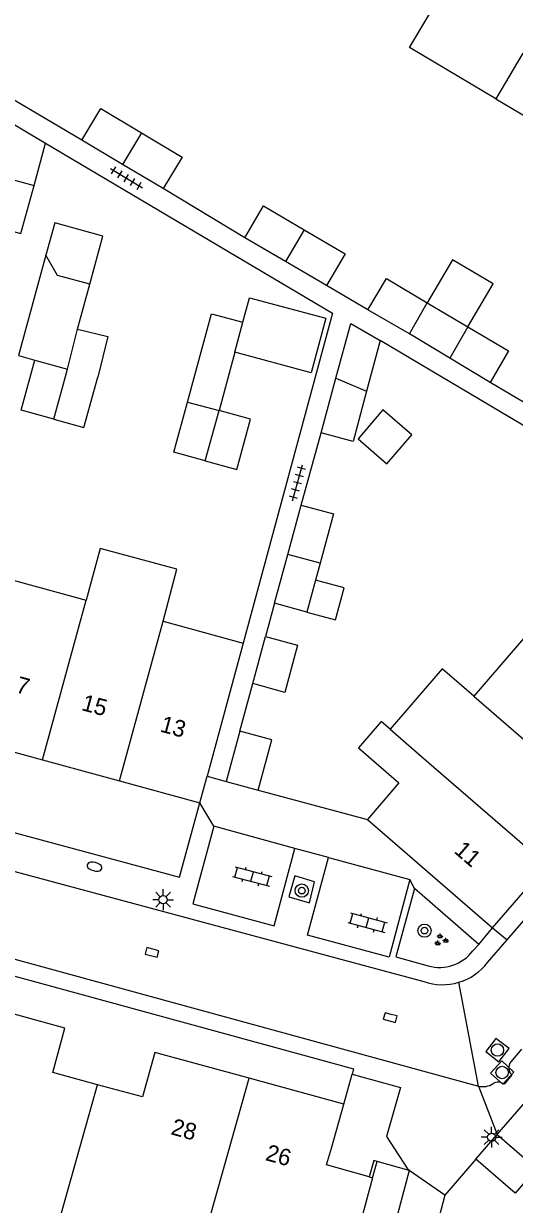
# Model space of a CAD drawing. Extents: x 128000 to 131008, y 398996 to 402500.
# Drawn here: x 128951.5 to 128981, y 399525.5 to 399596.6 of the extents above; entities that cross this region are included whole.
import ezdxf

# ---------------------------------------------------------------- set-up
doc = ezdxf.new("R2010")
doc.units = 0
for name, color, linetype in [('gg-afsc-erfafscheiding', 7, 'Continuous'), ('gg-afsc-hekwerk', 7, 'Continuous'), ('gg-afsc-muur', 7, 'Continuous'), ('gg-anno-huisnummerreeks BGT', 7, 'Continuous'), ('gg-bbg-bijgebouw', 7, 'Continuous'), ('gg-bbg-gedigitaliseerde bebouwing', 7, 'Continuous'), ('gg-bbg-gedigitaliseerde bijgebouw', 7, 'Continuous'), ('gg-bbg-hoofdgebouw', 7, 'Continuous'), ('gg-bbg-luifel en loopbrug', 7, 'Continuous'), ('gg-bbg-tussenscheiding', 7, 'Continuous'), ('gg-knt-verharding', 7, 'Continuous'), ('gg-knt-verharding nz', 7, 'Continuous'), ('gt-grn-weggrens', 7, 'Continuous'), ('gt-symb-boom', 7, 'Continuous'), ('gt-symb-brandkraan', 7, 'Continuous'), ('gt-symb-groenvak', 7, 'Continuous'), ('gt-symb-klinker verharding', 7, 'Continuous'), ('gt-symb-kolk', 7, 'Continuous'), ('gt-symb-lichtmast', 7, 'Continuous'), ('gt-symb-rioolschacht', 7, 'Continuous'), ('gt-symb-tegel verharding', 7, 'Continuous')]:
    doc.layers.add(name, color=color, linetype=linetype)

# ---------------------------------------------------------------- blocks, each defined once
blk = doc.blocks.new('gt0-RS')
at = {"layer": 'gt-symb-rioolschacht'}
blk.add_lwpolyline([(-0.5, -0.5), (0.5, -0.5), (0.5, 0.5), (-0.5, 0.5)], close=True, dxfattribs=at)
blk.add_circle((0, 0), 0.375, dxfattribs=at)
blk = doc.blocks.new('gt0-BOOM')
at = {"layer": 'gt-symb-boom'}
for radius in [0.4, 0.2]:
    blk.add_circle((0, 0), radius, dxfattribs=at)
blk = doc.blocks.new('gt0-TEG1')
at = {"layer": 'gt-symb-tegel verharding'}
for p, q in [((-1.125, 0), (1.125, 0)), ((-0.9, -0.25), (-0.9, 0.25)), ((-0.45, -0.25), (-0.45, 0.25)), ((0, -0.25), (0, 0.25)), ((0.45, -0.25), (0.45, 0.25)), ((0.9, -0.25), (0.9, 0.25))]:
    blk.add_line(p, q, dxfattribs=at)
blk = doc.blocks.new('gt0-KOLK')
at = {"layer": 'gt-symb-kolk'}
blk.add_lwpolyline([(0, 0), (0.375, 0), (0.375, 0.4), (-0.375, 0.4), (-0.375, 0), (0, 0)], dxfattribs=at)
blk = doc.blocks.new('gt0-GRVAK')
at = {"layer": 'gt-symb-groenvak'}
for p, q in [((-0.11, 0.189), (-0.228, 0.24)), ((-0.182, 0.153), (0.088, 0.153)), ((-0.091, 0.211), (-0.156, 0.322)), ((-0.047, 0.214), (-0.047, 0.393)), ((-0.004, 0.211), (0.061, 0.322)), ((0.015, 0.189), (0.133, 0.24)), ((0.262, -0.052), (0.197, 0.059)), ((0.305, -0.049), (0.305, 0.13)), ((0.349, -0.052), (0.414, 0.059)), ((-0.245, -0.228), (-0.363, -0.177)), ((-0.318, -0.264), (-0.047, -0.264)), ((-0.226, -0.206), (-0.291, -0.095)), ((-0.183, -0.203), (-0.183, -0.024)), ((-0.139, -0.206), (-0.074, -0.095)), ((-0.12, -0.228), (-0.002, -0.177)), ((0.243, -0.074), (0.125, -0.023)), ((0.17, -0.11), (0.441, -0.11)), ((0.368, -0.074), (0.486, -0.023))]:
    blk.add_line(p, q, dxfattribs=at)
blk = doc.blocks.new('gt0-KL1')
at = {"layer": 'gt-symb-klinker verharding'}
for p, q in [((-1.15, 0.3), (1.15, 0.3)), ((-1, -0.3), (-1, 0.3)), ((-0.5, 0.3), (-0.5, 0.45)), ((0, -0.3), (0, 0.3)), ((0.5, 0.3), (0.5, 0.45)), ((1, -0.3), (1, 0.3)), ((-1.15, -0.3), (1.15, -0.3)), ((-0.5, -0.45), (-0.5, -0.3)), ((0.5, -0.45), (0.5, -0.3))]:
    blk.add_line(p, q, dxfattribs=at)
blk = doc.blocks.new('gt0-LMAST')
at = {"layer": 'gt-symb-lichtmast'}
for p, q in [((-0.182, 0.173), (-0.447, 0.438)), ((-0.005, 0.246), (-0.005, 0.621)), ((0.172, 0.173), (0.437, 0.438)), ((-0.255, -0.004), (-0.63, -0.004)), ((-0.182, -0.181), (-0.447, -0.446)), ((-0.005, -0.254), (-0.005, -0.629)), ((0.437, -0.446), (0.172, -0.181)), ((0.245, -0.004), (0.62, -0.004))]:
    blk.add_line(p, q, dxfattribs=at)
blk.add_circle((-0.005, -0.004), 0.25, dxfattribs=at)
blk = doc.blocks.new('gt0-BR')
at = {"layer": 'gt-symb-brandkraan'}
for centre, radius, start, end in [((-0.244, 0), 0.206, 107.56694, 252.43307), ((0.599, -2.664), 3, 106.89205, 107.56694), ((0, -0.691), 0.938, 73.10799, 106.89205), ((-0.599, -2.664), 3, 72.43309, 73.10799), ((0.244, 0), 0.206, 287.56695, 72.43309), ((0.599, 2.664), 3, 252.43307, 253.10797), ((0, 0.691), 0.938, 253.10797, 286.89206), ((-0.599, 2.664), 3, 286.89206, 287.56695)]:
    blk.add_arc(centre, radius, start, end, dxfattribs=at)

msp = doc.modelspace()

# ---------------------------------------------------------------- linework, layer by layer
at = {"layer": 'gg-afsc-erfafscheiding'}
for p, q in [((128954.99, 399589.56), (128950.13, 399592.42)), ((128964.8, 399583.68), (128959.89, 399586.64)), ((128972.205, 399579.35), (128969.71, 399580.81)), ((128993.792, 399565.134), (128972.94, 399577.5)), ((128982.02, 399573.52), (128979.56, 399574.97)), ((128968.199, 399567.587), (128969.385, 399571.941)), ((128966.59, 399561.681), (128966.045, 399559.682)), ((128964.493, 399553.983), (128965.273, 399556.846))]:
    msp.add_line(p, q, dxfattribs=at)
msp.add_lwpolyline([(128952.809, 399589.382), (128970.07, 399579.14), (128964.71, 399559.29)], dxfattribs=at)
at = {"layer": 'gg-afsc-hekwerk'}
msp.add_line((128974.698, 399527.551), (128972.764, 399528.084), dxfattribs=at)
at = {"layer": 'gg-afsc-muur'}
msp.add_line((128972.487, 399527.103), (128972.764, 399528.084), dxfattribs=at)
msp.add_lwpolyline([(128972.764, 399528.084), (128972.562, 399528.141), (128972.284, 399527.16)], dxfattribs=at)
at = {"layer": 'gg-bbg-bijgebouw'}
for p, q in [((128964.493, 399553.983), (128963.67, 399550.96)), ((128963.67, 399550.96), (128965.611, 399550.44)), ((128978.71, 399528.23), (128979.98, 399529.71))]:
    msp.add_line(p, q, dxfattribs=at)
for points in [[(128965.611, 399550.44), (128966.429, 399553.456), (128964.493, 399553.983)], [(128979.98, 399529.71), (128982.35, 399527.66), (128981.07, 399526.18), (128978.71, 399528.23)]]:
    msp.add_lwpolyline(points, dxfattribs=at)
at = {"layer": 'gg-bbg-gedigitaliseerde bebouwing'}
for p, q in [((128981.539, 399594.791), (128979.911, 399592.047)), ((128950.631, 399563.133), (128955.255, 399561.871)), ((128959.878, 399560.609), (128964.71, 399559.29)), ((128981.705, 399559.732), (128978.573, 399556.098)), ((128964.71, 399559.29), (128962.525, 399551.269)), ((128973.553, 399554.103), (128973.006, 399554.578))]:
    msp.add_line(p, q, dxfattribs=at)
for points in [[(128979.911, 399592.047), (128974.717, 399595.128), (128976.97, 399598.95)], [(128959.878, 399560.609), (128960.718, 399563.744), (128956.09, 399564.985), (128955.255, 399561.871)], [(128978.573, 399556.098), (128976.679, 399557.73), (128973.553, 399554.103)]]:
    msp.add_lwpolyline(points, dxfattribs=at)
at = {"layer": 'gg-bbg-gedigitaliseerde bijgebouw'}
for p, q in [((128948.43, 399591.98), (128952.809, 399589.382)), ((128952.114, 399586.83), (128952.809, 399589.382)), ((128957.44, 399588.1), (128954.99, 399589.56)), ((128947.378, 399588.121), (128952.114, 399586.83)), ((128959.89, 399586.64), (128957.44, 399588.1)), ((128967.255, 399582.245), (128964.8, 399583.68)), ((128969.71, 399580.81), (128967.255, 399582.245)), ((128974.7, 399577.89), (128975.77, 399579.77)), ((128975.77, 399579.77), (128978.215, 399578.32)), ((128954.135, 399575.782), (128954.729, 399578.188)), ((128964.196, 399576.792), (128964.683, 399578.596)), ((128972.94, 399577.5), (128972.131, 399574.457)), ((128977.13, 399576.43), (128974.7, 399577.89)), ((128952.17, 399576.322), (128954.135, 399575.782)), ((128979.56, 399574.97), (128977.13, 399576.43)), ((128969.385, 399571.941), (128970.283, 399575.236)), ((128961.359, 399573.797), (128963.247, 399573.278)), ((128967.393, 399564.629), (128968.199, 399567.587)), ((128966.59, 399561.681), (128967.393, 399564.629)), ((128969.329, 399564.101), (128969.052, 399563.083)), ((128968.526, 399561.153), (128966.59, 399561.681)), ((128965.273, 399556.846), (128966.045, 399559.682))]:
    msp.add_line(p, q, dxfattribs=at)
for points in [[(128954.99, 399589.56), (128956.13, 399591.47), (128958.58, 399590.005)], [(128958.58, 399590.005), (128961.03, 399588.54), (128959.89, 399586.64)], [(128964.8, 399583.68), (128965.92, 399585.6), (128968.375, 399584.16)], [(128955.465, 399580.889), (128956.254, 399583.784), (128953.36, 399584.573), (128952.834, 399582.643)], [(128968.375, 399584.16), (128970.83, 399582.72), (128969.71, 399580.81)], [(128955.465, 399580.889), (128953.536, 399581.415), (128952.834, 399582.643)], [(128964.683, 399578.596), (128965.082, 399580.075), (128969.67, 399578.836), (128968.784, 399575.553), (128964.196, 399576.792)], [(128954.729, 399578.188), (128956.552, 399577.738), (128955.946, 399575.285)], [(128970.283, 399575.236), (128971.18, 399578.53), (128972.94, 399577.5)], [(128978.215, 399578.32), (128980.66, 399576.87), (128979.56, 399574.97)], [(128953.306, 399572.767), (128951.341, 399573.307), (128952.17, 399576.322)], [(128953.306, 399572.767), (128955.117, 399572.27), (128955.946, 399575.285)], [(128962.419, 399570.263), (128960.531, 399570.782), (128961.359, 399573.797)], [(128972.131, 399574.457), (128971.321, 399571.414), (128969.385, 399571.941)], [(128962.419, 399570.263), (128964.316, 399569.742), (128965.145, 399572.757), (128963.247, 399573.278)], [(128973.353, 399570.081), (128974.855, 399571.823), (128973.112, 399573.325), (128971.611, 399571.582), (128973.353, 399570.081)], [(128968.199, 399567.587), (128970.135, 399567.059), (128969.329, 399564.101)], [(128968.526, 399561.153), (128970.263, 399560.68), (128970.788, 399562.61), (128969.052, 399563.083)], [(128966.045, 399559.682), (128967.975, 399559.156), (128967.206, 399556.32), (128965.273, 399556.846)]]:
    msp.add_lwpolyline(points, dxfattribs=at)
at = {"layer": 'gg-bbg-hoofdgebouw'}
for p, q in [((128947.997, 399553.523), (128952.625, 399552.261)), ((128952.625, 399552.261), (128957.252, 399550.999)), ((128962.09, 399549.68), (128962.525, 399551.269)), ((128957.252, 399550.999), (128962.09, 399549.68)), ((128972.18, 399548.68), (128979.71, 399542.15)), ((128979.71, 399542.15), (128982.975, 399545.936)), ((128970.76, 399531.54), (128965.054, 399533.099)), ((128970.01, 399528.89), (128970.76, 399531.54)), ((128972.284, 399527.16), (128972.487, 399527.103))]:
    msp.add_line(p, q, dxfattribs=at)
for points in [[(128973.006, 399554.578), (128971.631, 399552.992), (128974.072, 399550.875), (128972.18, 399548.68)], [(128955.933, 399532.707), (128953.24, 399533.44), (128953.97, 399536.121), (128948.292, 399537.671)], [(128965.054, 399533.099), (128959.38, 399534.65), (128958.64, 399531.97), (128955.933, 399532.707)], [(128972.284, 399527.16), (128969.725, 399527.884), (128970.01, 399528.89)], [(128972.487, 399527.103), (128970.062, 399518.114), (128968.632, 399517.293), (128961.408, 399519.274), (128961.25, 399518.715), (128960.959, 399518.782)]]:
    msp.add_lwpolyline(points, dxfattribs=at)
at = {"layer": 'gg-bbg-luifel en loopbrug'}
for p, q in [((128954.729, 399578.188), (128955.465, 399580.889)), ((128974.7, 399577.89), (128972.205, 399579.35)), ((128964.196, 399576.792), (128963.247, 399573.278))]:
    msp.add_line(p, q, dxfattribs=at)
for points in [[(128979.911, 399592.047), (128984.816, 399589.138), (128986.439, 399591.874)], [(128947.378, 399588.121), (128946.589, 399585.226), (128951.325, 399583.936), (128952.114, 399586.83)], [(128952.834, 399582.643), (128951.184, 399576.591), (128952.17, 399576.322)], [(128978.215, 399578.32), (128979.745, 399580.9), (128977.3, 399582.35), (128975.77, 399579.77)], [(128972.205, 399579.35), (128973.317, 399581.225), (128975.77, 399579.77)], [(128961.359, 399573.797), (128962.793, 399579.107), (128964.683, 399578.596)]]:
    msp.add_lwpolyline(points, dxfattribs=at)
at = {"layer": 'gg-bbg-tussenscheiding'}
for p, q in [((128958.58, 399590.005), (128957.44, 399588.1)), ((128968.375, 399584.16), (128967.255, 399582.245)), ((128978.215, 399578.32), (128977.13, 399576.43)), ((128953.306, 399572.767), (128954.135, 399575.782)), ((128970.283, 399575.236), (128972.131, 399574.457)), ((128962.419, 399570.263), (128963.247, 399573.278)), ((128969.329, 399564.101), (128967.393, 399564.629)), ((128969.052, 399563.083), (128968.526, 399561.153)), ((128952.625, 399552.261), (128955.255, 399561.871)), ((128957.252, 399550.999), (128959.878, 399560.609)), ((128978.573, 399556.098), (128986.112, 399549.572)), ((128953.489, 399523.998), (128955.933, 399532.707))]:
    msp.add_line(p, q, dxfattribs=at)
for points in [[(128973.553, 399554.103), (128975.442, 399552.465), (128982.975, 399545.936)], [(128961.645, 399521.458), (128961.824, 399521.409), (128962.356, 399523.484), (128965.054, 399533.099)]]:
    msp.add_lwpolyline(points, dxfattribs=at)
at = {"layer": 'gg-knt-verharding'}
for p, q in [((128979.98, 399529.71), (129013.539, 399568.535)), ((128918.859, 399554.191), (128975.58, 399538.92)), ((128965.611, 399550.44), (128972.18, 399548.68)), ((128916.89, 399549.591), (128978.855, 399532.619)), ((128967.815, 399546.922), (128962.936, 399548.268)), ((128968.564, 399541.718), (128969.842, 399546.385)), ((128969.842, 399546.385), (128974.735, 399545.05)), ((128978.879, 399541.146), (128975.003, 399544.524)), ((128978.528, 399540.768), (128978.879, 399541.146)), ((128979.409, 399540.07), (128980.582, 399541.428)), ((128981.453, 399534.855), (128980.805, 399534.091)), ((128970.76, 399531.54), (128971.251, 399533.334)), ((128980.872, 399533.294), (128980.399, 399532.741)), ((128974.702, 399527.564), (128974.698, 399527.551)), ((128978.71, 399528.23), (128976.84, 399526.07)), ((128974.698, 399527.551), (128970.826, 399513.079)), ((128976.84, 399526.07), (128975.74, 399521.916))]:
    msp.add_line(p, q, dxfattribs=at)
for points in [[(128907.97, 399564.71), (128907.88, 399564.21), (128915.87, 399557.33), (128960.87, 399545.21), (128962.09, 399549.68)], [(128895.796, 399563.484), (128911.35, 399550.07), (128968.06, 399534.56)], [(128980.582, 399541.428), (128997.74, 399561.3), (128998.07, 399561.47), (128999.13, 399561.71), (128999.5, 399561.92), (129000.26, 399562.817)], [(128962.936, 399548.268), (128961.674, 399543.601), (128966.566, 399542.275), (128967.815, 399546.922)], [(128967.447, 399544.011), (128968.683, 399543.663), (128969.002, 399544.929), (128967.813, 399545.271), (128967.447, 399544.011)], [(128974.735, 399545.05), (128973.484, 399540.386), (128968.564, 399541.718)], [(128975.003, 399544.524), (128973.894, 399540.398), (128975.836, 399539.859)], [(128968.06, 399534.56), (128971.341, 399533.663), (128971.251, 399533.334)]]:
    msp.add_lwpolyline(points, dxfattribs=at)
for centre, radius, start, end in [((128976.512, 399542.299), 2.531, 254.51828, 322.798), ((128976.707, 399542.118), 3.39, 286.70739, 322.8346), ((128976.706, 399542.128), 3.4, 250.65526, 286.67397), ((128981.268, 399533.729), 0.588, 141.95703, 227.65354), ((128979.107, 399533.83), 1.237, 258.26711, 301.28054), ((128980.052, 399532.312), 0.552, 51.02489, 123.33823)]:
    msp.add_arc(centre, radius, start, end, dxfattribs=at)
at = {"layer": 'gg-knt-verharding nz'}
msp.add_lwpolyline([(128971.251, 399533.334), (128974.176, 399532.546), (128973.333, 399529.589), (128974.587, 399527.639), (128974.702, 399527.564)], dxfattribs=at)
at = {"layer": 'gt-grn-weggrens'}
for p, q in [((128962.525, 399551.269), (128963.67, 399550.96)), ((128962.936, 399548.268), (128962.09, 399549.68)), ((128969.842, 399546.385), (128967.815, 399546.922)), ((128975.003, 399544.524), (128974.735, 399545.05)), ((128978.879, 399541.146), (128979.71, 399542.15)), ((128979.71, 399542.15), (128980.582, 399541.428)), ((128978.855, 399532.619), (128977.682, 399538.871)), ((128978.855, 399532.619), (128979.98, 399529.71)), ((128976.84, 399526.07), (128974.698, 399527.551))]:
    msp.add_line(p, q, dxfattribs=at)

# ---------------------------------------------------------------- block references
at = {"layer": 'gt-symb-boom'}
for p in [(128968.227, 399544.39), (128975.615, 399541.981)]:
    msp.add_blockref('gt0-BOOM', p, dxfattribs=at)
at = {"layer": 'gt-symb-brandkraan', "rotation": -15.064233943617}
msp.add_blockref('gt0-BR', (128955.753, 399545.835), dxfattribs=at)
at = {"layer": 'gt-symb-groenvak'}
msp.add_blockref('gt0-GRVAK', (128976.594, 399541.414), dxfattribs=at)
at = {"layer": 'gt-symb-klinker verharding'}
for p, rotation in [((128965.244, 399545.241), -14.95356475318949), ((128972.185, 399542.459), -14.95356475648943)]:
    msp.add_blockref('gt0-KL1', p, dxfattribs=dict(at, rotation=rotation))
at = {"layer": 'gt-symb-kolk'}
for p, rotation in [((128959.261, 399540.861), 165.04643525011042), ((128973.6, 399536.944), 165.04643524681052)]:
    msp.add_blockref('gt0-KOLK', p, dxfattribs=dict(at, rotation=rotation))
at = {"layer": 'gt-symb-lichtmast'}
for p in [(128959.885, 399543.85), (128979.658, 399529.55)]:
    msp.add_blockref('gt0-LMAST', p, dxfattribs=at)
at = {"layer": 'gt-symb-rioolschacht'}
for p, rotation in [((128980.001, 399534.794), 51.984339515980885), ((128980.289, 399533.443), 47.391003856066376)]:
    msp.add_blockref('gt0-RS', p, dxfattribs=dict(at, rotation=rotation))
at = {"layer": 'gt-symb-tegel verharding'}
for p, rotation in [((128957.672, 399587.271), -31.130799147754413), ((128967.97, 399568.932), 74.7549296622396)]:
    msp.add_blockref('gt0-TEG1', p, dxfattribs=dict(at, rotation=rotation))

# ---------------------------------------------------------------- texts
at = {"layer": 'gg-anno-huisnummerreeks BGT'}
for s, rotation, p in [('17', 344.8, (128950.251, 399556.536)), ('15', 344.8, (128954.917, 399555.264)), ('13', 344.8, (128959.65, 399553.973)), ('11', 319.2, (128977.337, 399546.713)), ('28', 344.7, (128960.298, 399529.734)), ('26', 344.7, (128965.989, 399528.179))]:
    msp.add_text(s, height=1, rotation=rotation, dxfattribs=at).set_placement(p)

doc.saveas('drawing.dxf')
